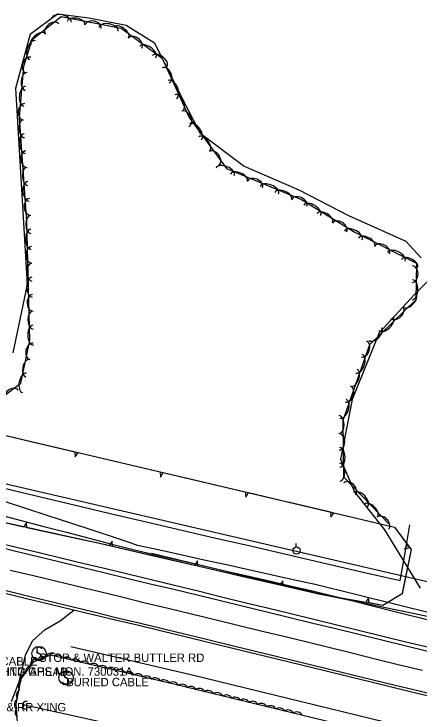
# Model space of a CAD drawing. Extents: x 1441650 to 1491889, y 345904 to 358319.
# Drawn here: x 1455292.1 to 1455532.4, y 352171.8 to 352586.8 of the extents above; entities that cross this region are included whole.
import ezdxf

# ---------------------------------------------------------------- set-up
doc = ezdxf.new("R2010")
doc.units = 0
for name, color, linetype in [('S_CROSS_DRAIN', 7, 'Continuous'), ('S_DITCHLINE', 7, 'Continuous'), ('S_EDGE_PAVEMENT', 7, 'Continuous'), ('S_GRAVEL_ROAD', 7, 'Continuous'), ('S_MISC_BOUNDARY', 7, 'Continuous'), ('S_MSC_PT_SYM', 7, 'Continuous'), ('S_PAVEMENT_CROWN', 7, 'Continuous'), ('S_PRIMARY_CTL_ANNOT', 7, 'Continuous'), ('S_SHOULDER', 7, 'Continuous'), ('S_SIGN', 7, 'Continuous'), ('S_SIGN_ANNOT', 7, 'Continuous'), ('S_STREAM', 7, 'Continuous'), ('S_TREE', 7, 'Continuous'), ('S_UTILITY_POLE', 7, 'Continuous'), ('S_WATER_UTILITIES', 7, 'Continuous')]:
    doc.layers.add(name, color=color, linetype=linetype)

msp = doc.modelspace()

# ---------------------------------------------------------------- linework, layer by layer
at = {"layer": 'S_CROSS_DRAIN'}
msp.add_arc((1455299.4, 352176.35), 2.3, 75.845, 256.1742, dxfattribs=at)
at = {"layer": 'S_DITCHLINE'}
for points in [[(1455285.71, 352297.74), (1455299, 352293.37), (1455312.29, 352289), (1455325.58, 352284.63), (1455338.87, 352280.27), (1455352.16, 352275.9), (1455365.45, 352271.53), (1455378.62, 352268.62), (1455391.8, 352265.71), (1455404.97, 352262.79), (1455418.15, 352259.88), (1455431.33, 352256.97), (1455444.5, 352254.05), (1455457.68, 352251.14), (1455470.85, 352248.23), (1455494.79, 352242.32), (1455518.72, 352236.41), (1455542.66, 352230.49)], [(1455282.82, 352289.58), (1455296.29, 352286.09), (1455309.76, 352282.59), (1455323.23, 352279.09), (1455336.7, 352275.6), (1455350.17, 352272.1), (1455363.64, 352268.6), (1455376.83, 352265.57), (1455390.02, 352262.55), (1455403.2, 352259.52), (1455416.39, 352256.49), (1455429.57, 352253.46), (1455442.76, 352250.43), (1455455.95, 352247.4), (1455469.13, 352244.38), (1455493.17, 352238.36), (1455517.21, 352232.34), (1455541.24, 352226.32)]]:
    msp.add_lwpolyline(points, dxfattribs=at)
at = {"layer": 'S_EDGE_PAVEMENT'}
for points in [[(1455279.08, 352271.38), (1455293.19, 352267.97), (1455307.29, 352264.56), (1455320.23, 352261.4), (1455333.18, 352258.25), (1455346.13, 352255.09), (1455359.08, 352251.93), (1455372.97, 352248.59), (1455386.86, 352245.25), (1455400.75, 352241.91), (1455414.64, 352238.57), (1455428.33, 352235.24), (1455442.03, 352231.9), (1455455.72, 352228.56), (1455469.42, 352225.23), (1455483.06, 352221.89), (1455496.7, 352218.56), (1455510.34, 352215.22), (1455523.98, 352211.89), (1455537.6, 352208.59)], [(1455286.61, 352244.67), (1455300.18, 352241.39), (1455313.28, 352238.19), (1455326.39, 352234.99), (1455339.49, 352231.79), (1455352.59, 352228.59), (1455366.4, 352225.25), (1455380.22, 352221.9), (1455394.03, 352218.56), (1455407.84, 352215.21), (1455421.65, 352211.86), (1455435.46, 352208.52), (1455449.27, 352205.17), (1455463.07, 352201.82), (1455476.86, 352198.46), (1455490.64, 352195.1), (1455504.42, 352191.75), (1455518.21, 352188.39), (1455531.76, 352185.11), (1455545.31, 352181.84)]]:
    msp.add_lwpolyline(points, dxfattribs=at)
at = {"layer": 'S_GRAVEL_ROAD'}
msp.add_lwpolyline([(1455290.58, 352178.73), (1455295.2, 352190.22), (1455298.89, 352206.21), (1455303.08, 352214.72), (1455310.56, 352221.31), (1455319.43, 352226.58), (1455327.62, 352232.89)], dxfattribs=at)
at = {"layer": 'S_MISC_BOUNDARY'}
for points in [[(1455291.7, 352385.67), (1455300.09, 352426.14), (1455293.25, 352542.76), (1455301.83, 352574.92), (1455317.93, 352586.78), (1455336.62, 352584.56), (1455358.76, 352580.06), (1455375.57, 352569.66), (1455390.44, 352539.31), (1455402.29, 352516.3), (1455428.76, 352496.38), (1455461.03, 352482.44), (1455490.5, 352467.17), (1455524.56, 352452), (1455533.74, 352442.03)], [(1455537.57, 352428.13), (1455529.64, 352420.22), (1455508.79, 352397.43), (1455492.74, 352357.89), (1455485.85, 352322.49), (1455494.13, 352303.16), (1455511.94, 352280.48), (1455532.99, 352245.98)]]:
    msp.add_lwpolyline(points, dxfattribs=at)
at = {"layer": 'S_MSC_PT_SYM'}
for points in [[(1455305.74, 352207.81), (1455305.74, 352207.86), (1455305.74, 352207.81), (1455305.69, 352207.81), (1455305.74, 352207.81), (1455305.74, 352207.76), (1455305.74, 352207.81), (1455305.79, 352207.81)], [(1455308.67, 352206.36), (1455308.67, 352206.41), (1455308.67, 352206.36), (1455308.62, 352206.36), (1455308.67, 352206.36), (1455308.67, 352206.31), (1455308.67, 352206.36), (1455308.72, 352206.36)]]:
    msp.add_lwpolyline(points, dxfattribs=at)
at = {"layer": 'S_PAVEMENT_CROWN'}
msp.add_lwpolyline([(1455289.94, 352256.7), (1455303.63, 352253.44), (1455316.74, 352250.25), (1455329.84, 352247.06), (1455342.95, 352243.87), (1455356.06, 352240.68), (1455369.87, 352237.31), (1455383.67, 352233.95), (1455397.47, 352230.59), (1455411.27, 352227.23), (1455424.95, 352223.94), (1455438.62, 352220.65), (1455452.3, 352217.37), (1455465.97, 352214.08), (1455479.7, 352210.66), (1455493.43, 352207.24), (1455507.16, 352203.83), (1455520.89, 352200.41), (1455534.48, 352197.23)], dxfattribs=at)
at = {"layer": 'S_SHOULDER'}
for points in [[(1455279.61, 352273.67), (1455293.7, 352270.3), (1455307.78, 352266.93), (1455320.75, 352263.79), (1455333.71, 352260.65), (1455346.67, 352257.51), (1455359.64, 352254.38), (1455373.54, 352251), (1455387.44, 352247.62), (1455401.34, 352244.24), (1455415.24, 352240.86), (1455428.92, 352237.51), (1455442.61, 352234.17), (1455456.3, 352230.83), (1455469.99, 352227.49), (1455483.64, 352224.13), (1455497.29, 352220.78), (1455510.93, 352217.43), (1455524.58, 352214.08), (1455538.22, 352210.84)], [(1455286.04, 352243.1), (1455299.51, 352239.79), (1455312.71, 352236.64), (1455325.92, 352233.5), (1455339.12, 352230.36), (1455352.32, 352227.21), (1455366.09, 352223.88), (1455379.85, 352220.55), (1455393.62, 352217.23), (1455407.38, 352213.9), (1455421.22, 352210.51), (1455435.05, 352207.13), (1455448.89, 352203.75), (1455462.73, 352200.36), (1455476.48, 352197.01), (1455490.24, 352193.65), (1455503.99, 352190.29), (1455517.75, 352186.94), (1455531.34, 352183.66), (1455544.94, 352180.39)]]:
    msp.add_lwpolyline(points, dxfattribs=at)
at = {"layer": 'S_SIGN'}
msp.add_line((1455308.67, 352206.36), (1455305.74, 352207.81), dxfattribs=at)
for centre in [(1455306.97, 352207.12), (1455323.05, 352192.67)]:
    msp.add_circle(centre, 4.24, dxfattribs=at)
for centre, radius, start, end in [((1455307.09, 352209.27), 1.62, 16.5258, 156.8957), ((1455308.13, 352209.37), 2.55, 167.1196, 241.9813), ((1455306.26, 352204.84), 2.38, 358.6529, 73.7063), ((1455306.7, 352205.72), 2.17, 204.641, 335.359), ((1455324.21, 352194.93), 2.55, 167.1196, 241.9813), ((1455323.17, 352194.83), 1.62, 16.5258, 156.8957), ((1455322.78, 352191.27), 2.17, 204.641, 335.359), ((1455322.34, 352190.39), 2.38, 358.6529, 73.7063)]:
    msp.add_arc(centre, radius, start, end, dxfattribs=at)
at = {"layer": 'S_STREAM'}
for points in [[(1455596.63, 352216.89), (1455475.37, 352241.98), (1455373.79, 352266.42)], [(1455325.9, 352211.37), (1455397.02, 352194.61), (1455570.55, 352152.35)], [(1455458.91, 352140.92), (1455343.94, 352166.35), (1455297.52, 352176.59)]]:
    msp.add_lwpolyline(points, dxfattribs=at)
at = {"layer": 'S_TREE'}
for p, q in [((1455328.19, 352326.94), (1455328.42, 352323.81)), ((1455328.42, 352323.81), (1455330.1, 352326.49)), ((1455378.78, 352315.04), (1455379.01, 352311.9)), ((1455379.01, 352311.9), (1455380.69, 352314.59)), ((1455429.36, 352303.13), (1455429.6, 352300)), ((1455429.6, 352300), (1455431.28, 352302.68)), ((1455479.93, 352291.14), (1455480.15, 352288)), ((1455480.15, 352288), (1455481.84, 352290.68)), ((1455299.52, 352284.94), (1455297.88, 352282.23)), ((1455299.8, 352281.81), (1455299.52, 352284.94)), ((1455350.3, 352273.74), (1455348.63, 352271.05)), ((1455350.54, 352270.61), (1455350.3, 352273.74)), ((1455525.65, 352271.7), (1455523.82, 352269.14)), ((1455523.82, 352269.14), (1455526.83, 352270.13)), ((1455400.93, 352262.05), (1455399.27, 352259.36)), ((1455401.18, 352258.91), (1455400.93, 352262.05)), ((1455451.57, 352250.36), (1455449.9, 352247.66)), ((1455451.82, 352247.22), (1455451.57, 352250.36)), ((1455502.36, 352240.24), (1455500.84, 352237.46)), ((1455502.77, 352237.12), (1455502.36, 352240.24))]:
    msp.add_line(p, q, dxfattribs=at)
for points in [[(1455262.54, 352342.45), (1455296.18, 352367.61), (1455301.43, 352392.91), (1455299.83, 352463.5), (1455295.37, 352525.41), (1455297.89, 352555.9), (1455302.85, 352571.54), (1455320.18, 352585.23), (1455355.78, 352578.38), (1455379.96, 352560.64), (1455396.06, 352525.39), (1455418.18, 352495.07), (1455462.75, 352476.58), (1455494.28, 352457.27), (1455530.98, 352438.92), (1455530.45, 352417.14), (1455503.07, 352390.47), (1455487.11, 352345.44), (1455487.64, 352312.1), (1455514.58, 352284.07)], [(1455122.37, 352527.99), (1455137.7, 352451.44), (1455149.77, 352389.15), (1455156.95, 352372.63), (1455262.03, 352342.51), (1455455.15, 352297.07), (1455517.87, 352282.06), (1455527.73, 352268.93), (1455522.35, 352242.52), (1455510.84, 352235.72), (1455473.73, 352242.16), (1455344.67, 352271.96), (1455243.57, 352294.14), (1455121, 352323.78), (1455110, 352330.83), (1455102.44, 352345.29), (1455104.56, 352407.65), (1455091.33, 352410.3), (1455082.97, 352349.51), (1454949.08, 352382.03)], [(1455279.52, 352338.4), (1455303.86, 352332.67)], [(1455303.86, 352332.67), (1455328.19, 352326.94)], [(1455330.1, 352326.49), (1455354.44, 352320.77)], [(1455354.44, 352320.77), (1455378.78, 352315.04)], [(1455380.69, 352314.59), (1455405.03, 352308.86)], [(1455283.01, 352305.98), (1455295.43, 352303.02), (1455307.84, 352300.07), (1455320.26, 352297.11), (1455332.67, 352294.15), (1455345.08, 352291.19), (1455367.1, 352286.09), (1455389.12, 352280.99), (1455411.14, 352275.89), (1455433.16, 352270.79), (1455455.18, 352265.69), (1455477.2, 352260.59), (1455499.21, 352255.49), (1455521.23, 352250.39), (1455524.11, 352266.97), (1455526.98, 352283.55)], [(1455283.01, 352305.98), (1455295.43, 352303.02), (1455307.84, 352300.07), (1455320.26, 352297.11), (1455332.67, 352294.15), (1455345.08, 352291.19), (1455367.1, 352286.09), (1455389.12, 352280.99), (1455411.14, 352275.89), (1455433.16, 352270.79), (1455455.18, 352265.69), (1455477.2, 352260.59), (1455499.21, 352255.49), (1455521.23, 352250.39), (1455524.11, 352266.97), (1455526.98, 352283.55)], [(1455405.03, 352308.86), (1455429.36, 352303.13)], [(1455431.28, 352302.68), (1455455.15, 352297.07), (1455455.61, 352296.96)], [(1455455.61, 352296.96), (1455479.93, 352291.14)], [(1455481.84, 352290.68), (1455506.16, 352284.86)], [(1455297.88, 352282.23), (1455273.46, 352287.58)], [(1455324.22, 352276.45), (1455299.8, 352281.81)], [(1455506.16, 352284.86), (1455517.87, 352282.06), (1455525.65, 352271.7)], [(1455348.63, 352271.05), (1455344.67, 352271.96), (1455324.22, 352276.45)], [(1455374.9, 352264.98), (1455350.54, 352270.61)], [(1455526.83, 352270.13), (1455527.73, 352268.93), (1455523.04, 352245.9)], [(1455399.27, 352259.36), (1455374.9, 352264.98)], [(1455425.54, 352253.29), (1455401.18, 352258.91)], [(1455449.9, 352247.66), (1455425.54, 352253.29)], [(1455476.2, 352241.73), (1455473.73, 352242.16), (1455451.82, 352247.22)], [(1455523.04, 352245.9), (1455522.35, 352242.52), (1455510.84, 352235.72), (1455502.77, 352237.12)], [(1455500.84, 352237.46), (1455476.2, 352241.73)], [(1455459, 352126.04), (1455294.16, 352166.43), (1455293.35, 352177.18), (1455296.43, 352192.1), (1455303.62, 352202.27), (1455313.74, 352206.31), (1455386.91, 352189.18), (1455490.46, 352164.05)]]:
    msp.add_lwpolyline(points, dxfattribs=at)
for centre, major_axis, ratio, start_param, end_param in [((1455320.21, 352583.07), (-5.76, 1.11), 0.550075, 3.1416, 6.283192), ((1455328.92, 352581.39), (-5.25, 1.01), 0.540694, 3.141599, 6.283192), ((1455314.74, 352577.89), (-3.89, -3.07), 0.685314, 3.141601, 6.283194), ((1455338.98, 352579.19), (-4.87, 0.94), 0.685305, 3.141604, 6.283197), ((1455348.13, 352577.69), (-5.76, 1.11), 0.550075, 3.1416, 6.283192), ((1455355.72, 352575.79), (-4.31, 3.16), 0.540693, 3.141593, 6.283185), ((1455306.49, 352571.71), (-4.2, -3.31), 0.540702, 3.141598, 6.283191), ((1455363.87, 352569.49), (-4, 2.93), 0.685303, 3.141593, 6.283185), ((1455303.09, 352565.27), (-1.77, -5.59), 0.550079, 3.141593, 6.283185), ((1455371.49, 352564.22), (-4.73, 3.47), 0.550073, 3.141593, 6.283185), ((1455378.64, 352558.98), (-4.31, 3.16), 0.540693, 3.141593, 6.283185), ((1455300.54, 352556.37), (-1.5, -4.72), 0.68531, 3.141593, 6.283185), ((1455382.04, 352550.35), (-2.06, 4.51), 0.685305, 3.141593, 6.283185), ((1455299.26, 352546.7), (-0.44, -5.33), 0.540698, 3.141593, 6.283185), ((1455386.12, 352542.04), (-2.44, 5.34), 0.550075, 3.141593, 6.283185), ((1455298.53, 352537.86), (-0.48, -5.85), 0.550078, 3.141593, 6.283185), ((1455389.81, 352533.97), (-2.22, 4.86), 0.540695, 3.141593, 6.283185), ((1455298.02, 352528.61), (-0.41, -4.94), 0.685309, 3.141593, 6.283185), ((1455393.85, 352524.49), (-2.06, 4.51), 0.685305, 3.141593, 6.283185), ((1455297.98, 352518.69), (0.38, -5.33), 0.540697, 3.141592, 6.283185), ((1455399.74, 352516.74), (-3.46, 4.74), 0.550074, 3.141593, 6.283185), ((1455298.62, 352509.85), (0.42, -5.85), 0.550078, 3.141592, 6.283185), ((1455404.97, 352509.58), (-3.15, 4.32), 0.540694, 3.141593, 6.283185), ((1455299.54, 352500.63), (0.36, -4.94), 0.685308, 3.141592, 6.283185), ((1455410.83, 352501.1), (-2.92, 4), 0.685304, 3.141593, 6.283185), ((1455417.41, 352493.09), (-5.42, 2.25), 0.550073, 3.141593, 6.283185), ((1455300.02, 352490.34), (0.38, -5.33), 0.540697, 3.141592, 6.283185), ((1455425.6, 352489.69), (-4.94, 2.05), 0.540693, 3.141593, 6.283185), ((1455435.02, 352485.5), (-4.58, 1.9), 0.685303, 3.141593, 6.283185), ((1455300.66, 352481.49), (0.42, -5.85), 0.550078, 3.141592, 6.283185), ((1455443.67, 352482.2), (-5.42, 2.25), 0.550073, 3.141593, 6.283185), ((1455451.86, 352478.8), (-4.94, 2.05), 0.540693, 3.141593, 6.283185), ((1455301.59, 352472.28), (0.36, -4.94), 0.685308, 3.141592, 6.283185), ((1455461.28, 352474.61), (-4.58, 1.9), 0.685303, 3.141593, 6.283185), ((1455469.02, 352470.25), (-5.01, 3.06), 0.550073, 3.141593, 6.283185), ((1455476.58, 352465.62), (-4.56, 2.79), 0.540693, 3.141593, 6.283185), ((1455301.99, 352461.87), (0.12, -5.34), 0.540699, 3.141589, 6.283181), ((1455485.23, 352460.02), (-4.23, 2.59), 0.685302, 3.141593, 6.283185), ((1455493.43, 352455.33), (-5.25, 2.62), 0.550073, 3.141593, 6.283185), ((1455302.19, 352453.01), (0.13, -5.87), 0.550079, 3.141589, 6.283181), ((1455501.36, 352451.36), (-4.78, 2.39), 0.540693, 3.141593, 6.283185), ((1455302.66, 352443.76), (0.11, -4.95), 0.68531, 3.141586, 6.283179), ((1455510.46, 352446.52), (-4.43, 2.22), 0.685302, 3.141593, 6.283185), ((1455518.86, 352442.61), (-5.25, 2.62), 0.550073, 3.141593, 6.283185), ((1455302.64, 352433.45), (0.12, -5.34), 0.540699, 3.141589, 6.283181), ((1455526.79, 352438.65), (-4.78, 2.39), 0.540693, 3.141593, 6.283185), ((1455528.44, 352432.31), (0.12, 4.95), 0.685309, 3.141593, 6.283185), ((1455302.84, 352424.59), (0.13, -5.87), 0.550079, 3.141589, 6.283181), ((1455528.47, 352423.05), (0.14, 5.87), 0.550078, 3.141593, 6.283185), ((1455303.31, 352415.34), (0.11, -4.95), 0.68531, 3.141586, 6.283179), ((1455526.81, 352416.56), (3.83, 3.73), 0.540699, 3.141593, 6.283185), ((1455303.28, 352405.03), (0.12, -5.34), 0.540699, 3.141589, 6.283181), ((1455519.25, 352409.56), (3.55, 3.46), 0.68531, 3.141593, 6.283185), ((1455512.8, 352402.91), (4.2, 4.09), 0.550079, 3.141593, 6.283185), ((1455303.48, 352396.17), (0.13, -5.87), 0.550079, 3.141589, 6.283181), ((1455506.45, 352396.72), (3.83, 3.73), 0.540699, 3.141593, 6.283185), ((1455302.54, 352386.5), (-1.01, -4.85), 0.68531, 3.141593, 6.283185), ((1455499.65, 352387.95), (1.65, 4.67), 0.68531, 3.141593, 6.283185), ((1455300.19, 352376.47), (-1.09, -5.23), 0.540699, 3.141593, 6.283185), ((1455496.8, 352379.14), (1.96, 5.53), 0.550079, 3.141593, 6.283185), ((1455298.39, 352367.79), (-1.19, -5.75), 0.550079, 3.141593, 6.283185), ((1455493.84, 352370.78), (1.79, 5.04), 0.540699, 3.141593, 6.283185), ((1455290.7, 352360.53), (-3.97, -2.97), 0.685479, 3.141648, 6.28324), ((1455490.15, 352361.16), (1.65, 4.67), 0.68531, 3.141593, 6.283185), ((1455487.31, 352352.34), (1.96, 5.53), 0.550079, 3.141593, 6.283185), ((1455485.03, 352343.11), (-0.09, 5.34), 0.54088, 3.141543, 6.283135), ((1455484.93, 352332.81), (-0.08, 4.95), 0.685539, 3.141508, 6.283101), ((1455485.34, 352323.56), (-0.09, 5.87), 0.550263, 3.141541, 6.283134), ((1455485.48, 352314.7), (-0.09, 5.34), 0.54088, 3.141543, 6.283135), ((1455491.24, 352304.92), (-3.43, 3.57), 0.685303, 3.141593, 6.283185), ((1455497.84, 352298.42), (-4.07, 4.23), 0.550074, 3.141593, 6.283185), ((1455503.99, 352292.03), (-3.7, 3.85), 0.540693, 3.141593, 6.283185), ((1455510.94, 352284.42), (-3.43, 3.57), 0.685303, 3.141593, 6.283185), ((1455314.55, 352203.77), (-3.45, -1.18), 0.999909, 3.874749, 5.64795), ((1455318.12, 352202.48), (-3.54, 0.87), 0.999836, 3.83634, 5.609541), ((1455305.54, 352200.45), (-3.32, 1.49), 0.999723, 5.203177, 6.976378), ((1455309.29, 352201.71), (-3.45, -1.18), 0.999909, 3.874749, 5.64795), ((1455323.28, 352201.34), (-3.54, 0.87), 0.999836, 3.83634, 5.609541), ((1455328.46, 352200.17), (-3.54, 0.87), 0.999836, 3.83634, 5.609541), ((1455333.75, 352198.93), (-3.54, 0.87), 0.999836, 3.83634, 5.609541), ((1455302.51, 352196.09), (-3.32, 1.49), 0.999723, 5.203177, 6.976378), ((1455339.24, 352197.61), (-3.54, 0.87), 0.999836, 3.83634, 5.609541), ((1455344.42, 352196.32), (-3.54, 0.87), 0.999836, 3.83634, 5.609541), ((1455349.58, 352195.19), (-3.54, 0.87), 0.999836, 3.83634, 5.609541), ((1455299.52, 352191.74), (-3.32, 1.49), 0.999723, 5.203177, 6.976378), ((1455354.75, 352194.01), (-3.54, 0.87), 0.999836, 3.83634, 5.609541), ((1455360.05, 352192.77), (-3.54, 0.87), 0.999836, 3.83634, 5.609541), ((1455365.54, 352191.45), (-3.54, 0.87), 0.999836, 3.83634, 5.609541), ((1455370.72, 352190.16), (-3.54, 0.87), 0.999836, 3.83634, 5.609541), ((1455298.26, 352187.79), (0.39, -3.62), 0.999995, 3.514901, 5.288102), ((1455375.88, 352189.03), (-3.54, 0.87), 0.999836, 3.83634, 5.609541), ((1455381.05, 352187.85), (-3.54, 0.87), 0.999836, 3.83634, 5.609541), ((1455386.33, 352186.61), (-3, 2.07), 0.999811, 4.191388, 5.964589), ((1455297.08, 352182.27), (0.39, -3.62), 0.999995, 3.514902, 5.288102), ((1455391.81, 352185.25), (-3, 2.07), 0.999811, 4.191388, 5.964589), ((1455396.97, 352183.92), (-3, 2.07), 0.999811, 4.191388, 5.964589), ((1455402.12, 352182.75), (-3, 2.07), 0.999811, 4.191388, 5.964589), ((1455407.29, 352181.53), (-3, 2.07), 0.999811, 4.191388, 5.964589), ((1455412.57, 352180.25), (-3, 2.07), 0.999811, 4.191388, 5.964589), ((1455418.05, 352178.88), (-3, 2.07), 0.999811, 4.191388, 5.964589), ((1455423.22, 352177.55), (-3, 2.07), 0.999811, 4.191388, 5.964589), ((1455295.98, 352176.94), (0.39, -3.62), 0.999995, 3.514902, 5.288102), ((1455428.37, 352176.38), (-3, 2.07), 0.999811, 4.191388, 5.964589), ((1455433.53, 352175.16), (-3, 2.07), 0.999811, 4.191388, 5.964589), ((1455438.82, 352173.88), (-3, 2.07), 0.999811, 4.191388, 5.964589), ((1455296.38, 352172.39), (-3.27, -1.62), 0.999783, 5.012612, 6.785813), ((1455444.3, 352172.51), (-3, 2.07), 0.999811, 4.191388, 5.964589), ((1455449.47, 352171.19), (-3, 2.07), 0.999811, 4.191388, 5.964589), ((1455454.62, 352170.01), (-3, 2.07), 0.999811, 4.191388, 5.964589), ((1455459.78, 352168.8), (-3, 2.07), 0.999811, 4.191388, 5.964589)]:
    msp.add_ellipse(centre, major_axis=major_axis, ratio=ratio, start_param=start_param, end_param=end_param, dxfattribs=at)
at = {"layer": 'S_UTILITY_POLE'}
msp.add_line((1455459.6, 352270.4), (1455459.6, 352272.5), dxfattribs=at)
msp.add_circle((1455459.73, 352268.25), 2.13, dxfattribs=at)
at = {"layer": 'S_WATER_UTILITIES'}
msp.add_line((1455155.13, 352338.63), (1455716.5, 352208.16), dxfattribs=at)

# ---------------------------------------------------------------- texts
at = {"layer": 'S_PRIMARY_CTL_ANNOT'}
msp.add_text('PD:AHTD GPS MON. 730031A', height=5, dxfattribs=at).set_placement((1455269.34, 352193.96))
at = {"layer": 'S_SIGN_ANNOT'}
for s, p in [('STOP & WALTER BUTTLER RD', (1455306.97, 352202.12)), ('BURIED CABLE', (1455257.02, 352199.99)), ("RR X'ING AHEAD", (1455270.21, 352193.8)), ('BURIED CABLE', (1455323.05, 352187.67)), ("STOP & RR X'ING", (1455267.58, 352172.77))]:
    msp.add_text(s, height=5, dxfattribs=at).set_placement(p)

doc.saveas('drawing.dxf')
